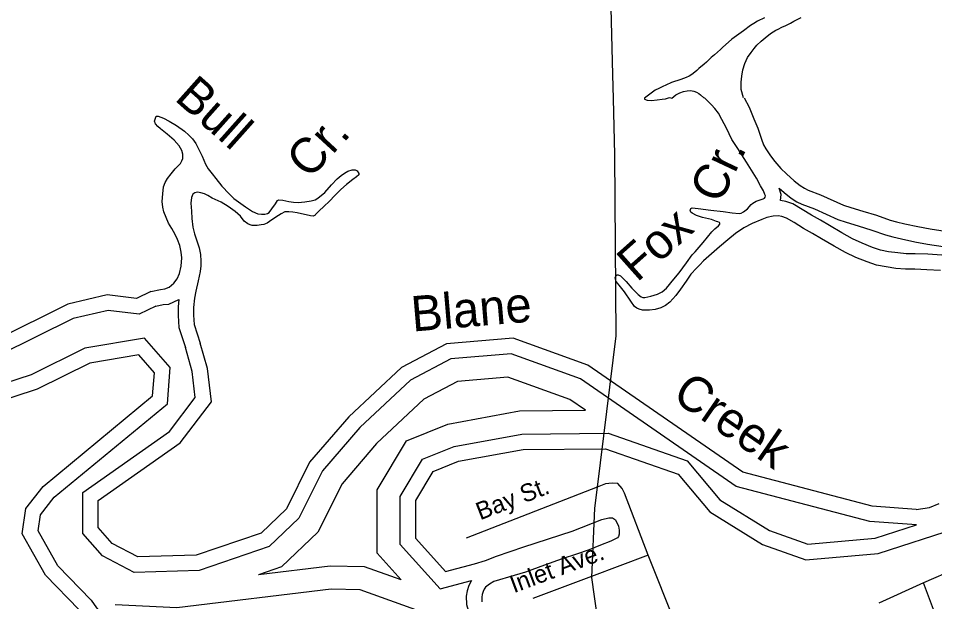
# Model space of a CAD drawing. Extents: x 2104537 to 2336408, y 34176 to 229611.
# Drawn here: x 2143669 to 2147565, y 43777 to 46257 of the extents above; entities that cross this region are included whole.
import ezdxf

# ---------------------------------------------------------------- set-up
doc = ezdxf.new("R2010")
doc.units = 0
for name, color, linetype in [('Exist Boundary Political City Limit New', 7, 'Continuous'), ('Exist Hydrographic Buffer Line', 7, 'Continuous'), ('Exist Hydrographic Creek Single Shore', 7, 'Continuous'), ('Exist Hydrographic Island Shore', 7, 'Continuous'), ('Exist Hydrographic River Shore', 7, 'Continuous'), ('Exist Hydrographic River Shore Label', 7, 'Continuous'), ('Exist Road Non-System Type 51', 7, 'Continuous'), ('Exist Road Non-System Type 51 Label', 7, 'Continuous'), ('Map Preparation Boundary City Limit Buffer Line', 7, 'Continuous')]:
    doc.layers.add(name, color=color, linetype=linetype)

msp = doc.modelspace()

# ---------------------------------------------------------------- linework, layer by layer
at = {"layer": 'Exist Boundary Political City Limit New'}
msp.add_lwpolyline([(2143085.8, 47016.9), (2145986.8, 47681.1), (2146086.8, 47361.1), (2146166.2, 47129.6), (2146175, 46955.4), (2146187.5, 46359.1), (2146195.8, 46017.4), (2146198.2, 45916.6), (2146204.2, 45676.7), (2146209.5, 44906.5), (2146130.2, 44263.2), (2146119.2, 44174.1), (2146105.8, 43879.9), (2146130.2, 43707.9), (2146274.5, 42985), (2146428, 42232), (2146552.8, 41649.5), (2146660.8, 41391.6), (2146869, 41497.1), (2147586, 41864.5)], dxfattribs=at)
at = {"layer": 'Exist Hydrographic Buffer Line'}
for points in [[(2144254.2, 45032.8), (2144183, 44998.6), (2144050.5, 45015.1), (2143902.4, 44980.1), (2143586.7, 44824.3), (2143432.3, 44831.4), (2143331.8, 44877.3), (2143247.6, 44980.3), (2143198.6, 45104.3), (2143181.4, 45283.3), (2143144.7, 45390.1), (2142958.1, 45668.4), (2142911.3, 45856.4)], [(2146904.5, 45535.3), (2146925.1, 45516.4), (2146955.8, 45492.8), (2146979.5, 45477.5), (2147001.2, 45466.6), (2147054.7, 45446.4), (2147153.7, 45402), (2147188.5, 45390.3), (2147240.7, 45374.2), (2147297.8, 45357), (2147356.1, 45337.1), (2147387.1, 45328), (2147423.8, 45319.6), (2147481.3, 45307.4), (2147535.3, 45297.2), (2147600.9, 45287.5)], [(2146909.9, 45482.8), (2146912.1, 45508), (2146904.5, 45535.3)], [(2147596.4, 45249.9), (2147535.8, 45253.8), (2147482, 45255.5), (2147444.2, 45255.6), (2147408.3, 45259.3), (2147369.4, 45264.6), (2147335, 45271.4), (2147301.5, 45282.6), (2147256.8, 45300.8), (2147216.6, 45319.6), (2147170.5, 45345.5), (2147117.6, 45375.6), (2147079.9, 45398.4), (2147041.9, 45420.5), (2147002.3, 45444.5), (2146963, 45468.6), (2146932.5, 45477.6), (2146909.9, 45482.8)], [(2144254.2, 45032.8), (2144285, 45039.7), (2144309.5, 45042.4), (2144352, 45061.1)], [(2144352, 45061.1), (2144348.9, 45030.3)], [(2144348.9, 45030.3), (2144349, 44993.4), (2144351.7, 44942.5), (2144380, 44857.3)], [(2143979.1, 43783.5), (2143837.8, 43928.8), (2143753.2, 44077.7), (2143763.4, 44145.9), (2143822.2, 44220.5), (2144303, 44618.5), (2144315.5, 44771.9), (2144206.3, 44897.3), (2143952.5, 44854.1), (2143724.2, 44741.5), (2143548.7, 44684.5), (2143260.6, 44777), (2143152.8, 44902.7)], [(2145336.4, 44718.1), (2145121.5, 44517.6), (2144963, 44332.9), (2144862.5, 44131.6), (2144735.8, 44010.8), (2144437.7, 43909.9), (2144161.6, 43900.7), (2144026.5, 43972.3), (2143943.4, 44066.7), (2143943.4, 44240.3), (2144311.8, 44500), (2144421.7, 44645.3), (2144408.5, 44755.5), (2144380, 44857.3)], [(2147488.4, 44103.4), (2147289.4, 44117.1), (2146722.1, 44266.8), (2146059.8, 44724.2), (2145764.3, 44830.8), (2145508, 44809.1), (2145336.4, 44718.1)], [(2145463.5, 43831.8), (2145293.4, 44020.5), (2145293.4, 44224.7), (2145387.9, 44382.3), (2145522.5, 44436.9), (2145809.7, 44489.7), (2146176.8, 44492.9), (2146513.6, 44375.5), (2146652.6, 44209.7), (2146862.6, 44080), (2147026.5, 44021.3), (2147312.7, 44046.2), (2147488.4, 44103.4)], [(2145463.5, 43831.8), (2145595.4, 43866.2)], [(2145595.4, 43866.2), (2145585, 43846.2), (2145577.3, 43823.6), (2145573.7, 43800.4), (2145574.2, 43765.4), (2145582.3, 43740.2), (2145592, 43718.3), (2145603, 43700.1), (2145666.3, 43631.6)], [(2145666.3, 43631.6), (2145123, 43827.2), (2144999.6, 43829.5), (2144342.6, 43750.5), (2144081.2, 43763.4)], [(2143979.1, 43783.5), (2144001.4, 43750.5), (2144011.8, 43740), (2144022.8, 43724.7)]]:
    msp.add_lwpolyline(points, dxfattribs=at)
at = {"layer": 'Exist Hydrographic Creek Single Shore'}
for points in [[(2146842.3, 46258.8), (2146812.1, 46244.6), (2146796.2, 46234.4), (2146782.3, 46226.5), (2146752.3, 46204.1), (2146742.3, 46196.1), (2146702.4, 46168), (2146688.4, 46156.1), (2146664.6, 46134.3), (2146654.6, 46123.9), (2146628.6, 46102.1), (2146614.6, 46090.3), (2146594.8, 46070), (2146584.8, 46062), (2146562.8, 46043.7), (2146554.8, 46035.6), (2146538.8, 46021.8), (2146528.8, 46015.5), (2146520.9, 46011.7), (2146508.9, 46006), (2146486.8, 45997.6), (2146447.1, 45983.6), (2146423, 45973.2), (2146409.1, 45967.9), (2146393.2, 45959), (2146377.3, 45951.1), (2146331, 45917.6)], [(2146447.5, 45917.9), (2146464.8, 45931.4), (2146482.4, 45940.9), (2146497.3, 45945.5), (2146512.4, 45948.5), (2146526.9, 45949.9), (2146541.3, 45948), (2146553, 45943.8), (2146563.1, 45937.7), (2146569.2, 45932), (2146584.4, 45918.6)], [(2146331, 45917.6), (2146332.1, 45914), (2146342.6, 45908.5), (2146362, 45907.9), (2146385.2, 45910.1), (2146407.4, 45913.4), (2146420.7, 45915.1), (2146437.9, 45920.1), (2146447.5, 45917.9)], [(2146665.9, 45435.3), (2146703.9, 45429.7), (2146734, 45427.5), (2146743.2, 45428.3), (2146752.2, 45433.7), (2146769.8, 45447.4), (2146785.9, 45465.8), (2146791.6, 45471.6), (2146805.9, 45479.5), (2146819.8, 45484.2), (2146835.9, 45489.5), (2146841.9, 45492), (2146845.3, 45496.8), (2146845.7, 45501.7), (2146843.9, 45508.3), (2146837.6, 45523.9), (2146825.5, 45545.5), (2146807.5, 45578), (2146765.1, 45646), (2146729.2, 45703.2), (2146703, 45741.4), (2146681, 45789.4), (2146660.7, 45827.5), (2146645.8, 45854.1), (2146630.4, 45873.4), (2146616.6, 45889.1), (2146602.4, 45903.5), (2146588.6, 45916.9), (2146584.4, 45918.6)], [(2144232.5, 45095.2), (2144274.3, 45104.6), (2144292.4, 45106.5), (2144310.3, 45114.4), (2144330.2, 45130.4), (2144344.1, 45149.2), (2144354, 45172.6), (2144362.2, 45202.9), (2144363.8, 45239), (2144361.7, 45262.7), (2144355.7, 45290.7), (2144345.7, 45317.1), (2144335.6, 45338), (2144321.6, 45362.9), (2144307.3, 45386.8), (2144297.3, 45410.9), (2144287.2, 45434.7), (2144283.3, 45454.5), (2144281.2, 45478.5), (2144283.1, 45510.3), (2144287, 45540.7), (2144292.9, 45558.7), (2144302.8, 45576.5), (2144318.9, 45596.5), (2144336.7, 45616.9), (2144346.7, 45627.2), (2144358.4, 45639.4), (2144364.6, 45650.8), (2144368.4, 45661.2), (2144368.4, 45679.3), (2144364.4, 45695.1), (2144352.4, 45715), (2144332.2, 45739), (2144302.1, 45765.2), (2144274, 45787.1), (2144262.1, 45797.1), (2144252.1, 45808.8), (2144248.1, 45820.4), (2144251.9, 45832.4), (2144255.7, 45840.6), (2144263.9, 45840.4), (2144286.1, 45832.8), (2144310.1, 45819.2), (2144341.9, 45801.2), (2144376.2, 45776.9), (2144394.3, 45760.8)], [(2144232.5, 45095.2), (2144172, 45066.1), (2144046.9, 45081.7), (2143880, 45042.2), (2143572.9, 44890.7), (2143448, 44896.4), (2143372.9, 44930.6), (2143304.9, 45013.9), (2143263, 45119.8), (2143246, 45297.3), (2143204, 45419.5), (2143019, 45695.4), (2142996.7, 45785.2)], [(2144394.3, 45760.8), (2144410.4, 45745.1), (2144424.4, 45725.1), (2144438.3, 45696.9), (2144450.6, 45671.1), (2144464.7, 45637.4), (2144476.5, 45616.5), (2144492.8, 45595.8), (2144508.8, 45575.8), (2144535.1, 45543.2), (2144566, 45510.7), (2144584.9, 45491.3), (2144635.1, 45455.9), (2144665.2, 45435.6), (2144687.4, 45426.4), (2144703.4, 45424.4), (2144717.2, 45424.1), (2144723.1, 45425.7), (2144729.1, 45427.2), (2144735.1, 45432), (2144747.2, 45446.5), (2144763.3, 45468.2), (2144771.1, 45482.2), (2144777.1, 45486), (2144793.2, 45484), (2144819, 45478.6), (2144838.6, 45474.9), (2144858.9, 45474.6), (2144886.9, 45476.6), (2144914.8, 45481), (2144930.7, 45485.6), (2144943, 45492.6), (2144972.9, 45516.7), (2145000.8, 45548.9), (2145024.6, 45574.7), (2145042.6, 45589.1), (2145056.6, 45598.7), (2145070.5, 45607.6), (2145088.7, 45612.9), (2145100.8, 45613.6), (2145110.6, 45609.2), (2145116.6, 45597.6), (2145116.8, 45591), (2145106.8, 45583), (2145091.5, 45571.8), (2145064.8, 45551), (2145040.8, 45529.5), (2145017, 45505.3), (2144990.9, 45478.6), (2144969.2, 45458.6), (2144947.1, 45436.8), (2144933.1, 45423.3), (2144931.4, 45420.7), (2144923.4, 45415.9), (2144911.3, 45417.1), (2144855.1, 45430.3), (2144837.1, 45432.3), (2144819.1, 45434.3), (2144803, 45434.6), (2144787.1, 45426.1), (2144775.5, 45418.1), (2144747.3, 45400.6), (2144727.3, 45386.2), (2144713.4, 45379.9), (2144701.2, 45378.5), (2144685.4, 45376.2), (2144663.4, 45376), (2144655.3, 45378.4), (2144645.2, 45383.5), (2144629.4, 45395.3), (2144613.3, 45415.3), (2144591.1, 45435.4), (2144561.3, 45457.3), (2144531.2, 45475.3), (2144493.1, 45493.1), (2144474.9, 45503.3), (2144461, 45511.1), (2144445, 45515.4), (2144430.9, 45517.3), (2144419.7, 45515.2), (2144411, 45508.8), (2144404.9, 45494.8), (2144403.1, 45471.2), (2144405.1, 45437.4), (2144407.4, 45405.5), (2144411.3, 45369.3), (2144417.7, 45341.3), (2144427.6, 45311.6), (2144437.8, 45280.9), (2144443.8, 45252.9), (2144445.9, 45225), (2144445.2, 45204.6), (2144442.1, 45180.7), (2144434.1, 45140.9), (2144424.4, 45097.4), (2144418.6, 45067.3), (2144414.5, 45027)], [(2147590.6, 45184.5), (2147532.6, 45188.3), (2147480.8, 45189.9), (2147440.8, 45190), (2147400.5, 45194.1), (2147358.6, 45199.8), (2147318.1, 45207.8), (2147278.7, 45221.1), (2147230.5, 45240.7), (2147186.6, 45261.2), (2147138.2, 45288.4), (2147084.3, 45319), (2147046.4, 45342), (2147008.4, 45364.1), (2146968.2, 45388.5), (2146936.1, 45408.1), (2146915.9, 45414.1), (2146900.2, 45417.7), (2146878.2, 45415.8), (2146852.1, 45409.7), (2146830, 45402), (2146790, 45385.4), (2146754.2, 45365.7), (2146718.3, 45341.8), (2146686.6, 45315.2), (2146650.6, 45285.7), (2146616.5, 45255.2), (2146582.8, 45225.3), (2146566.7, 45209.2), (2146553, 45194.7), (2146528.9, 45168.9), (2146508.9, 45139.1), (2146485, 45105.1), (2146465.1, 45078.3), (2146439.3, 45050.9), (2146421.3, 45036.5), (2146401.4, 45026.3), (2146377.3, 45018.6), (2146353.3, 45016.4), (2146323.5, 45016.4), (2146309.4, 45019.9), (2146299, 45024.1), (2146289.3, 45031.8), (2146273.4, 45054.1), (2146247.2, 45094), (2146229.3, 45115.6), (2146211, 45138.3), (2146209.1, 45143.9), (2146207, 45153.8), (2146209.5, 45161.3), (2146214.8, 45166.1), (2146220.1, 45166), (2146229.2, 45161.6), (2146253, 45138.1), (2146277.1, 45109.8), (2146291.2, 45096.4), (2146305.1, 45082.3), (2146317, 45072.3), (2146325.2, 45069.5), (2146333.4, 45070.3), (2146359.1, 45076.4), (2146387.1, 45084.7), (2146407, 45094.2), (2146425, 45110.2), (2146457, 45148.3), (2146478.8, 45174.8), (2146510.8, 45216.8), (2146534.7, 45250.8), (2146546.5, 45264.7), (2146580.4, 45303.4), (2146618.3, 45349.3), (2146630.4, 45361.5), (2146646.1, 45375), (2146652.1, 45381.5), (2146652.2, 45385.7), (2146650.3, 45389), (2146644.1, 45391.5), (2146638.2, 45393.2), (2146616, 45401.2), (2146578.2, 45410.8), (2146552.1, 45418.8), (2146533.9, 45429), (2146528.1, 45433.1), (2146525.9, 45439), (2146528, 45448.8), (2146534, 45451), (2146559.9, 45448.9), (2146613.9, 45441.3), (2146665.9, 45435.3)], [(2144414.5, 45027), (2144414.6, 44995.2), (2144416.8, 44954.8), (2144442.8, 44876.5)], [(2147486.1, 44169.4), (2147300.1, 44182.2), (2146749.9, 44327.3), (2146090.1, 44783), (2145773.1, 44897.4), (2145489.1, 44873.4), (2145298, 44772.1)], [(2143928, 43741.9), (2143784.9, 43889.1), (2143685, 44064.9), (2143701, 44172.9), (2143775, 44266.6), (2144239.9, 44651.4), (2144247.9, 44749.7), (2144181, 44826.4), (2143972.9, 44791.1), (2143749, 44680.5), (2143548.9, 44615.5), (2143222.8, 44720.2), (2143114.3, 44846.8)], [(2145298, 44772.1), (2145074, 44563.1), (2144907.9, 44369.4), (2144808.9, 44171.2), (2144701.1, 44068.3), (2144425.9, 43975.1), (2144176.9, 43966.8), (2144067.8, 44024.7), (2144009, 44091.5), (2144009, 44206.3), (2144358, 44452.2), (2144490.1, 44626.9), (2144473, 44768.3), (2144442.8, 44876.5)], [(2145485.5, 43905.4), (2145359.1, 44045.7), (2145359.1, 44206.5), (2145432.9, 44329.8), (2145540.9, 44373.6), (2145815.9, 44424.1), (2146165.9, 44427.2), (2146475, 44319.5), (2146609.1, 44159.4), (2146834, 44020.5), (2147017.9, 43954.7), (2147325.9, 43981.5), (2147658.9, 44089.9), (2147884.1, 44249.7), (2148116, 44484.7), (2148307.1, 44602.4), (2148389.9, 44719)], [(2147486.1, 44169.4), (2147544.1, 44177.9), (2147584, 44193.7)], [(2145485.5, 43905.4), (2145609, 43937.5), (2145654.9, 43952), (2145702.8, 43970.1), (2145818.8, 44010.6), (2146024.5, 44077.1), (2146150.4, 44125.6), (2146180.1, 44133.9), (2146196.2, 44133.5), (2146209, 44125.1)], [(2146209, 44125.1), (2146220.5, 44098), (2146224.4, 44081.5), (2146224.4, 44063.4), (2146221.2, 44054.3), (2146216.5, 44047.8), (2146188.7, 44033.6), (2146144.7, 44017.4), (2146096.8, 43997), (2146042.6, 43979), (2145980.9, 43958.9), (2145906.9, 43932.4), (2145825.2, 43902.2), (2145753.3, 43880.6), (2145715.3, 43869.8), (2145691.2, 43862.1), (2145673.3, 43851.6), (2145655.3, 43838.2), (2145650.6, 43830.1), (2145645.5, 43820.3), (2145641.3, 43807.9), (2145639.4, 43795.8), (2145639.7, 43776.1)]]:
    msp.add_lwpolyline(points, dxfattribs=at)
at = {"layer": 'Exist Hydrographic Island Shore'}
for points in [[(2146752.7, 45919.3), (2146743.2, 45954.9), (2146742.8, 45986.1), (2146745.6, 46011.3), (2146750.4, 46038.4), (2146758.8, 46064.5), (2146769.5, 46090.6), (2146784.6, 46112.2), (2146797.8, 46129.4), (2146809.5, 46142.9), (2146828.2, 46160.6), (2146845.2, 46174.4), (2146867.9, 46192), (2146890.1, 46206.4), (2146900.4, 46211.1), (2146916.3, 46219), (2146932.2, 46226.9), (2146952.1, 46237), (2146966.4, 46244.9), (2146978.3, 46250.6), (2146998.2, 46260.7)], [(2146755, 45919.2), (2146776.5, 45879.4), (2146796.6, 45829.8), (2146812.9, 45790.1), (2146829, 45743.9), (2146838.1, 45719.1), (2146846.9, 45701.9), (2146867.4, 45672), (2146885.3, 45647.7), (2146912, 45619.2), (2146935.5, 45595.8), (2146967.4, 45566.7), (2146993.6, 45546.5), (2147012, 45534.6), (2147027.6, 45526.8), (2147079.8, 45507.1), (2147177.7, 45463.2), (2147208.6, 45452.7), (2147259.9, 45437), (2147317.9, 45419.5), (2147375.9, 45399.6), (2147403.7, 45391.6), (2147438, 45383.7), (2147494.2, 45371.8), (2147546.2, 45361.9), (2147610.3, 45352.5)]]:
    msp.add_lwpolyline(points, dxfattribs=at)
at = {"layer": 'Exist Hydrographic River Shore'}
for points in [[(2146080.2, 44590.5), (2146014.4, 44635.9), (2145751.1, 44730.9), (2145536.3, 44712.7), (2145394, 44637.3)], [(2145394, 44637.3), (2145192.6, 44449.4), (2145045.6, 44278), (2144942.9, 44072.3), (2144788, 43924.5), (2144690.4, 43891.5)], [(2145297.5, 43869), (2145195, 43982.7), (2145195, 44251.9), (2145320.3, 44461.1), (2145494.8, 44531.9), (2145800.3, 44588), (2146080.2, 44590.5)], [(2145297.5, 43869), (2145141.1, 43925.3), (2144994.6, 43928.1), (2144690.4, 43891.5)]]:
    msp.add_lwpolyline(points, dxfattribs=at)
at = {"layer": 'Exist Road Non-System Type 51'}
for p, q in [((2146130.3, 44263.2), (2145573.4, 44046.5)), ((2146347.7, 43974.1), (2146105.9, 43883.5)), ((2146596.4, 43347.2), (2146347.7, 43974.1)), ((2147717.6, 43944.1), (2147518.1, 43857)), ((2146105.9, 43883.5), (2145856.5, 43790)), ((2147518.1, 43857), (2147328.4, 43770.1)), ((2147876.1, 42902.8), (2147518.1, 43857))]:
    msp.add_line(p, q, dxfattribs=at)
msp.add_lwpolyline([(2146347.7, 43974.1), (2146246.4, 44237.6), (2146236.3, 44257.5), (2146218.4, 44279.5), (2146194.1, 44281.2), (2146166.2, 44277.2), (2146130.3, 44263.2)], dxfattribs=at)
at = {"layer": 'Map Preparation Boundary City Limit Buffer Line'}
msp.add_lwpolyline([(2143085.8, 47016.9), (2145986.8, 47681.1), (2146086.8, 47361.1), (2146166.2, 47129.6), (2146175, 46955.4), (2146187.5, 46359.1), (2146195.8, 46017.4), (2146198.2, 45916.6), (2146204.2, 45676.7), (2146209.5, 44906.5), (2146130.2, 44263.2), (2146119.2, 44174.1), (2146105.8, 43879.9), (2146130.2, 43707.9), (2146274.5, 42985), (2146428, 42232), (2146552.8, 41649.5), (2146660.8, 41391.6), (2146869, 41497.1), (2147586, 41864.5)], dxfattribs=at)

# ---------------------------------------------------------------- texts
at = {"layer": 'Exist Hydrographic River Shore Label'}
for s, rotation, p in [('Bull', 318.2923, (2144328.8, 45912.5)), ('Cr.', 47.3036, (2144906.5, 45568.5)), ('Cr.', 64.701, (2146653.7, 45463.3)), ('Fox', 41.6891, (2146299.7, 45132)), ('Blane', 4.8435, (2145345.6, 44925)), ('Creek', 325.3707, (2146443.5, 44639.4))]:
    msp.add_text(s, height=150, rotation=rotation, dxfattribs=at).set_placement(p)
at = {"layer": 'Exist Road Non-System Type 51 Label'}
for s, rotation, p in [('Bay St.', 21.2666, (2145632.9, 44122.4)), ('Inlet Ave.', 20.55, (2145776.1, 43812.4))]:
    msp.add_text(s, height=75, rotation=rotation, dxfattribs=at).set_placement(p)

doc.saveas('drawing.dxf')
